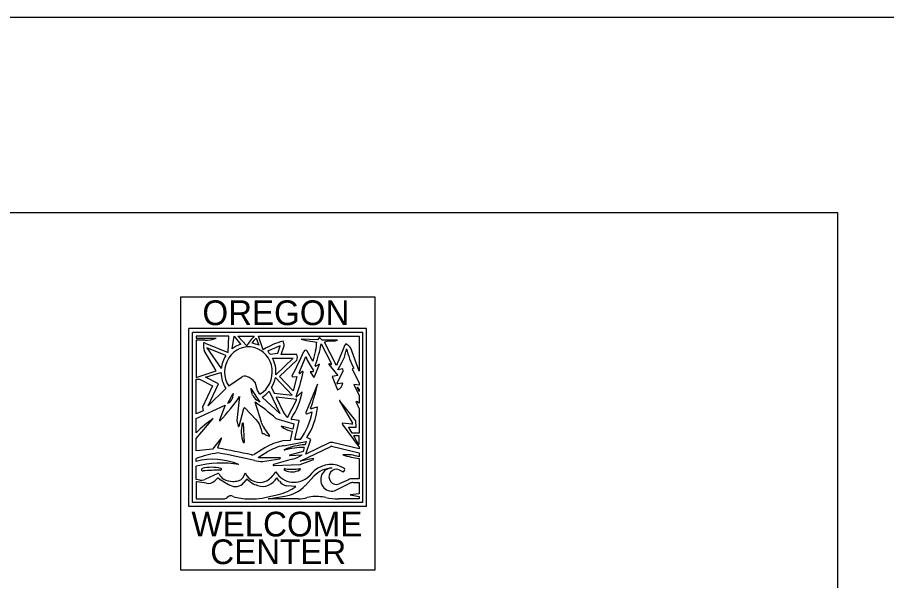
# Model space of a CAD drawing. Extents: x 42133 to 45533, y 41351 to 47951.
# Drawn here: x 43598.6 to 43820.8, y 47807.4 to 47951.4 of the extents above; entities that cross this region are included whole.
import ezdxf

# ---------------------------------------------------------------- set-up
doc = ezdxf.new("R2010")
doc.units = 0
for name, color, linetype in [('#plot_shape', 7, 'Continuous'), ('P_ODOT_PLAN_Border', 7, 'Continuous'), ('P_TRAF_SIGN_SignDetails', 7, 'Continuous')]:
    doc.layers.add(name, color=color, linetype=linetype)

msp = doc.modelspace()

# ---------------------------------------------------------------- linework, layer by layer
at = {"layer": '#plot_shape'}
msp.add_lwpolyline([(42133.34, 46851.35), (43833.34, 46851.35), (43833.34, 47951.35), (42133.34, 47951.35)], close=True, dxfattribs=at)
at = {"layer": 'P_ODOT_PLAN_Border'}
msp.add_lwpolyline([(42208.34, 46901.35), (43808.34, 46901.35), (43808.34, 47901.35), (42208.34, 47901.35)], close=True, dxfattribs=at)
at = {"layer": 'P_TRAF_SIGN_SignDetails'}
for p, q in [((43640.37, 47879.94), (43689.97, 47879.94)), ((43640.37, 47810.01), (43640.37, 47879.94)), ((43689.97, 47879.94), (43689.97, 47810.01)), ((43687.87, 47871.78), (43642.43, 47871.78)), ((43642.43, 47826.34), (43642.43, 47871.78)), ((43686.94, 47870.8), (43643.36, 47870.8)), ((43643.36, 47827.32), (43643.36, 47870.8)), ((43686.94, 47827.32), (43686.94, 47870.8)), ((43687.87, 47826.34), (43687.87, 47871.78)), ((43652.63, 47869.82), (43644.28, 47869.82)), ((43644.28, 47869.82), (43644.28, 47869.34)), ((43644.28, 47869.34), (43649.39, 47869.34)), ((43646.49, 47868.85), (43644.28, 47868.85)), ((43644.28, 47868.85), (43644.28, 47859.32)), ((43652.53, 47865.68), (43652.63, 47869.82)), ((43653.48, 47866.63), (43654.02, 47869.82)), ((43654.02, 47869.82), (43655.68, 47867.79)), ((43657.27, 47867.38), (43654.95, 47869.82)), ((43654.95, 47869.82), (43659.12, 47869.82)), ((43659.69, 47869.39), (43660.31, 47867.55)), ((43661.44, 47866.41), (43660.28, 47869.82)), ((43660.28, 47869.82), (43686.02, 47869.82)), ((43675.35, 47868.92), (43671.18, 47869.1)), ((43672.5, 47868.76), (43675.12, 47868.36)), ((43675.66, 47869.36), (43675.35, 47868.92)), ((43676.51, 47868.85), (43676.02, 47869.39)), ((43680.46, 47868.8), (43676.51, 47868.85)), ((43679.53, 47868.61), (43680.46, 47868.8)), ((43686.02, 47869.82), (43686.02, 47860.91)), ((43649.38, 47861.03), (43646.37, 47866.16)), ((43646.6, 47868.11), (43652.53, 47865.68)), ((43647.03, 47866.89), (43650.71, 47861.61)), ((43651.89, 47864.89), (43647.03, 47866.89)), ((43665.2, 47865.5), (43665.79, 47867.37)), ((43665.79, 47867.37), (43665.79, 47867.37)), ((43666.08, 47865.19), (43666.77, 47867.38)), ((43674.86, 47866.2), (43674.11, 47863.45)), ((43676.28, 47867.87), (43678.91, 47862.8)), ((43680.17, 47862.39), (43677.09, 47868.34)), ((43682.05, 47866.95), (43680.17, 47862.39)), ((43682.62, 47865.92), (43682.77, 47866.65)), ((43686.02, 47860.91), (43683.81, 47866.77)), ((43663.22, 47865.23), (43665.2, 47865.5)), ((43663.86, 47864.2), (43669.15, 47864.2)), ((43669.15, 47864.2), (43664.67, 47859.99)), ((43670.02, 47865.19), (43666.08, 47865.19)), ((43670.65, 47860.46), (43672.33, 47864.7)), ((43674.11, 47863.45), (43672.67, 47866.03)), ((43665.62, 47859.57), (43670.02, 47863.71)), ((43675.82, 47862.74), (43674.94, 47862.19)), ((43678.22, 47862.6), (43680.57, 47859.81)), ((43678.76, 47862.62), (43678.36, 47862.8)), ((43680.57, 47861.27), (43681.59, 47863.15)), ((43644.28, 47859.32), (43649.38, 47861.03)), ((43646.73, 47859.37), (43650.65, 47860.58)), ((43669.09, 47855.9), (43665.62, 47859.57)), ((43670.02, 47859.57), (43669.09, 47855.9)), ((43669.14, 47859.46), (43670.02, 47859.57)), ((43671.48, 47860.82), (43670.82, 47860.31)), ((43674.12, 47860.78), (43673.49, 47860.78)), ((43673.49, 47860.78), (43674.42, 47859.32)), ((43680.57, 47859.81), (43679.06, 47859.57)), ((43679.06, 47859.57), (43680.45, 47856.15)), ((43680.32, 47857.82), (43681.93, 47861.02)), ((43681.84, 47861.52), (43680.57, 47861.27)), ((43681.93, 47861.02), (43681.84, 47861.52)), ((43684.62, 47861.66), (43684.16, 47861.52)), ((43684.16, 47861.52), (43686.02, 47857.85)), ((43644.28, 47850.04), (43644.28, 47858.83)), ((43644.28, 47858.83), (43645.14, 47858.83)), ((43645.14, 47858.83), (43648.46, 47857.13)), ((43650.02, 47857.68), (43646.73, 47859.37)), ((43647.36, 47852.07), (43650.02, 47857.68)), ((43655.88, 47859.32), (43652.62, 47857.1)), ((43660, 47855.97), (43659.36, 47858.1)), ((43668.82, 47854.81), (43664.58, 47859.28)), ((43664.58, 47859.28), (43664.58, 47859.28)), ((43675.35, 47857.61), (43672.32, 47850.32)), ((43681.84, 47857.85), (43680.44, 47857.65)), ((43686.02, 47857.37), (43684.62, 47857.49)), ((43684.62, 47857.49), (43686.02, 47854.68)), ((43686.02, 47857.85), (43686.02, 47857.37)), ((43648.46, 47857.13), (43645.91, 47851.74)), ((43651.91, 47856.46), (43647.36, 47852.07)), ((43652.4, 47852.72), (43653.79, 47855.17)), ((43653.79, 47855.17), (43653.54, 47853.88)), ((43658.25, 47856.45), (43660.57, 47853.01)), ((43658.74, 47854.9), (43658.25, 47856.45)), ((43660.61, 47855.06), (43660, 47855.97)), ((43662.98, 47855.82), (43665.71, 47850.09)), ((43662.98, 47855.82), (43662.98, 47855.82)), ((43663.6, 47856.7), (43664.27, 47855.28)), ((43664.27, 47855.28), (43668.82, 47854.81)), ((43671.41, 47855.66), (43670, 47854.38)), ((43686.02, 47855.74), (43685.51, 47856.75)), ((43685.55, 47856.77), (43686.02, 47856.23)), ((43686.02, 47856.23), (43686.02, 47855.74)), ((43655.41, 47854.44), (43654.72, 47848.33)), ((43660.97, 47847.86), (43659.36, 47852.97)), ((43665.71, 47850.09), (43661.18, 47854.27)), ((43670.03, 47853.7), (43664.77, 47854.25)), ((43664.77, 47854.25), (43666.54, 47850.53)), ((43667.7, 47849.06), (43670.03, 47853.7)), ((43680.97, 47853.29), (43684.25, 47847.6)), ((43685.09, 47848.21), (43681.08, 47853.37)), ((43685.18, 47853.01), (43686.02, 47851.26)), ((43686.02, 47852.72), (43685.27, 47853.12)), ((43686.02, 47854.68), (43686.02, 47852.72)), ((43644.28, 47848.81), (43651.7, 47852.23)), ((43646.14, 47850.77), (43644.28, 47850.04)), ((43645.91, 47851.74), (43646.14, 47850.77)), ((43651.7, 47852.23), (43650.29, 47848.39)), ((43655.3, 47846.83), (43656.47, 47851.34)), ((43656.85, 47851.45), (43659.64, 47848.51)), ((43675.19, 47851.7), (43673.72, 47851.32)), ((43686.02, 47851.26), (43686.02, 47845.03)), ((43644.28, 47843.69), (43648.69, 47848.81)), ((43644.28, 47845.16), (43644.28, 47848.81)), ((43664.69, 47848.81), (43669.32, 47847.47)), ((43670.58, 47848.34), (43668.81, 47848.53)), ((43672.62, 47850), (43673.96, 47850.53)), ((43654.72, 47848.33), (43655.07, 47846.83)), ((43656.34, 47847.6), (43656.58, 47842.7)), ((43660.83, 47846.34), (43661.21, 47844.91)), ((43663.08, 47844.5), (43661.67, 47846.47)), ((43668.99, 47846.11), (43666.08, 47846.86)), ((43669.32, 47847.47), (43668.99, 47846.11)), ((43669.55, 47843.44), (43670.68, 47848.19)), ((43681.73, 47847.6), (43681.61, 47847.35)), ((43681.61, 47847.35), (43686.02, 47841.48)), ((43684.12, 47847.37), (43681.73, 47847.6)), ((43684.16, 47845.03), (43683.3, 47846.51)), ((43683.36, 47846.62), (43685.21, 47846.62)), ((43685.21, 47846.62), (43685.09, 47848.21)), ((43662.03, 47844.62), (43662.95, 47844.31)), ((43668.87, 47845.59), (43668.31, 47843.2)), ((43673.61, 47843.44), (43672.61, 47843.93)), ((43686.02, 47845.03), (43684.16, 47845.03)), ((43684.58, 47844.31), (43685.76, 47842.29)), ((43686.02, 47844.42), (43684.64, 47844.42)), ((43686.02, 47842.37), (43686.02, 47844.42)), ((43644.28, 47840.51), (43644.28, 47843.69)), ((43650.7, 47843.79), (43648.46, 47841)), ((43649.87, 47841.43), (43650.81, 47843.72)), ((43668.31, 47843.2), (43666.44, 47843.07)), ((43666.64, 47841.87), (43672.45, 47842.95)), ((43670.99, 47843.44), (43669.55, 47843.44)), ((43672.45, 47842.95), (43672.18, 47842.1)), ((43672.38, 47839.71), (43673.61, 47843.44)), ((43678.34, 47842.57), (43672.38, 47839.71)), ((43678.94, 47841.7), (43686.02, 47840.02)), ((43686.02, 47841.03), (43679.15, 47842.66)), ((43648.46, 47841), (43644.28, 47840.51)), ((43661.9, 47841.33), (43659.12, 47839.65)), ((43660.27, 47838.93), (43662.47, 47840.28)), ((43671.64, 47840.39), (43668.19, 47839.48)), ((43668.21, 47839.34), (43671.41, 47839.53)), ((43670.94, 47837.95), (43678.72, 47841.68)), ((43671.95, 47841.37), (43671.64, 47840.39)), ((43686.02, 47841.48), (43686.02, 47841.03)), ((43686.02, 47840.02), (43686.02, 47839.05)), ((43644.28, 47837.82), (43644.28, 47838.55)), ((43659.24, 47838.11), (43659.24, 47838.11)), ((43660.31, 47838.8), (43660.27, 47838.93)), ((43665.71, 47838.8), (43660.31, 47838.8)), ((43661.28, 47837.85), (43665.73, 47838.51)), ((43668.89, 47838.39), (43664.05, 47837.03)), ((43674.21, 47838.55), (43670.94, 47837.95)), ((43670.94, 47837.04), (43674.27, 47838.32)), ((43686.02, 47838.56), (43686.02, 47833.43)), ((43644.28, 47833.19), (43644.28, 47836.6)), ((43645.88, 47836.05), (43645.88, 47836.05)), ((43645.88, 47836.05), (43645.88, 47836.05)), ((43664.09, 47836.79), (43670.94, 47837.04)), ((43680.88, 47835.66), (43681.85, 47835.14)), ((43682.27, 47836), (43681.41, 47836.48)), ((43645.23, 47833.03), (43644.28, 47833.19)), ((43649.87, 47834.79), (43646.52, 47833.21)), ((43649.73, 47833.54), (43649.06, 47832.85)), ((43657.27, 47833.43), (43656.48, 47832.43)), ((43665.57, 47832.81), (43664.93, 47833.67)), ((43672.22, 47831.71), (43674.42, 47834.04)), ((43673.76, 47834.72), (43673.16, 47834.08)), ((43683.22, 47833.15), (43680.84, 47832.08)), ((43686.02, 47833.43), (43684.41, 47833.43)), ((43644.28, 47832.41), (43644.28, 47828.29)), ((43646.97, 47832.26), (43644.55, 47832.65)), ((43646.97, 47832.26), (43646.97, 47832.26)), ((43669.78, 47831.47), (43667.41, 47831.58)), ((43680.05, 47830.51), (43683.62, 47832.27)), ((43684.41, 47832.45), (43686.02, 47832.45)), ((43686.02, 47832.45), (43686.02, 47829.52)), ((43661.88, 47828.62), (43665.38, 47829.4)), ((43662.68, 47828.29), (43666.99, 47828.95)), ((43677.47, 47828.59), (43676.61, 47828.76)), ((43686.02, 47829.52), (43683.69, 47829.27)), ((43683.69, 47829.27), (43686.02, 47828.91)), ((43686.02, 47828.91), (43686.02, 47828.29)), ((43687.87, 47826.34), (43642.43, 47826.34)), ((43686.94, 47827.32), (43643.36, 47827.32)), ((43644.28, 47828.29), (43651.25, 47828.28)), ((43657.73, 47828.29), (43658.99, 47828.29)), ((43670.42, 47828.29), (43662.68, 47828.29)), ((43686.02, 47828.29), (43680.68, 47828.29)), ((43689.97, 47810.01), (43640.37, 47810.01))]:
    msp.add_line(p, q, dxfattribs=at)
for centre, major_axis, start_param, end_param in [((43647.06, 47874.78), (0, -5.96), 6.182903, 6.707041), ((43667.19, 47861.02), (0, 12.24), 0.767926, 1.024184), ((43667.19, 47861.02), (0, 11.51), 0.756959, 0.914749), ((43671.66, 47847.83), (0, 21.47), 0.254026, 0.525465), ((43665.07, 47867.67), (0, -1.81), 1.412931, 2.120652), ((43673.19, 47874.84), (0, -6.12), 5.929904, 6.165333), ((43668.04, 47868.21), (0, -7.46), 1.298133, 1.591226), ((43675.85, 47869.22), (0, 0.244), 5.480892, 7.209628), ((43679.4, 47857.38), (0, 11.23), 6.271318, 6.501216), ((43649.85, 47867.52), (0, 3.91), 1.479235, 1.926314), ((43646.43, 47867.89), (0, 0.289), 5.590301, 7.894387), ((43657.68, 47860.69), (0, 6.43), 3.643657, 8.44764), ((43657.68, 47860.69), (0, 7.4), 0.287599, 0.640516), ((43657.68, 47860.69), (0, 7.4), 5.898808, 6.160459), ((43671.66, 47847.83), (0, 20.49), 0.306603, 0.484296), ((43672.27, 47865.78), (0, 0.489), 5.245271, 7.455558), ((43642.07, 47875.2), (0, -36.78), 1.213437, 1.370117), ((43684.11, 47866.33), (0, 2.26), 0.819938, 1.291294), ((43681.65, 47865.36), (0, 2.68), 5.267026, 5.927886), ((43701.22, 47871.39), (0, -20.02), 4.951253, 5.21987), ((43657.68, 47860.69), (0, 7.4), 0.967679, 1.446928), ((43657.68, 47860.69), (0, 7.4), 5.372569, 5.505763), ((43657.68, 47860.69), (0, 7.4), 4.617518, 5.207188), ((43615.79, 47892.21), (0, -64.63), 1.045694, 1.152752), ((43668.95, 47864.45), (0, -1.34), 0.991794, 2.149799), ((43681.97, 47868.32), (0, -10.78), 5.055559, 5.435041), ((43673.56, 47868.04), (0, -9.77), 1.047308, 1.352492), ((43654.69, 47870.26), (0, -23.5), 1.086641, 1.245169), ((43674.88, 47862.29), (0, -0.122), 4.35503, 6.823605), ((43678.31, 47862.68), (0, -0.122), 2.761401, 5.436773), ((43678.8, 47862.74), (0, -0.122), 5.902679, 8.353018), ((43657.68, 47860.69), (0, 7.4), 1.586192, 2.178805), ((43656.76, 47858.26), (0, 1.41), 5.895145, 7.001522), ((43655.84, 47854.93), (0, 4.87), 5.420666, 5.969699), ((43669.02, 47859.66), (0, -0.232), 3.9907, 6.847866), ((43634.06, 47869.16), (0, -40.51), 1.19952, 1.359899), ((43670.75, 47860.41), (0, 0.122), 1.172127, 3.770389), ((43671.54, 47860.72), (0, 0.122), 4.417619, 6.911842), ((43674.12, 47861.03), (0, -0.244), 0, 2.293448), ((43657.68, 47860.69), (0, 7.4), 4.143269, 4.520318), ((43638.38, 47866.12), (0, -39.87), 1.194834, 1.355732), ((43680.43, 47857.77), (0, 0.122), 1.083848, 3.283117), ((43679.76, 47858.25), (0, -2.22), 0.330778, 1.393562), ((43657.68, 47860.69), (0, 7.4), 3.663733, 3.995679), ((43656.25, 47858.56), (0, -16.24), 0.934594, 1.390811), ((43685.53, 47856.76), (0, 0.0244), 5.437444, 8.335084), ((43612.86, 47886.94), (0, -55.38), 0.797603, 0.943535), ((43651.42, 47855), (0, -2.5), 0.42591, 1.104739), ((43660.94, 47855.67), (0, 2.44), 1.892445, 2.578154), ((43634.91, 47812.24), (0, 48.19), 5.574118, 5.719232), ((43634.91, 47812.24), (0, 48.92), 5.697659, 5.719746), ((43669.95, 47854.44), (0, -0.0733), 4.341113, 6.991812), ((43681.03, 47853.33), (0, -0.0733), 2.255317, 5.257994), ((43685.24, 47853.05), (0, -0.0733), 2.677945, 5.176424), ((43656.69, 47851.28), (0, 0.244), 5.497787, 7.587875), ((43658.65, 47853.8), (0, -17.72), 0.979974, 1.444655), ((43673.69, 47851.44), (0, -0.122), 4.336427, 6.528164), ((43675.21, 47851.59), (0, -0.122), 1.444655, 3.386571), ((43666.82, 47819.85), (0, 34.7), 0.58298, 0.753599), ((43650.39, 47848.35), (0, -0.122), 4.341498, 7.080789), ((43656.36, 47845.06), (0, 4.89), 4.978457, 5.497787), ((43670.75, 47852.98), (0, -5.07), 5.218003, 5.596251), ((43668.83, 47848.77), (0, -0.244), 4.076187, 6.183646), ((43658.34, 47853.57), (0, -16.74), 0.9213, 1.3882), ((43672.54, 47850.23), (0, 0.244), 1.158431, 3.500436), ((43655.18, 47846.86), (0, -0.122), 4.957235, 7.587412), ((43663.26, 47845.47), (0, 7.83), 1.300951, 1.928012), ((43656.22, 47847.54), (0, 0.133), 5.103465, 7.760998), ((43665.37, 47849.41), (0, -4.89), 5.034289, 5.359162), ((43669.3, 47850.68), (0, -5.11), 5.555593, 6.194057), ((43670.57, 47848.22), (0, 0.122), 4.467151, 6.183628), ((43683.36, 47846.54), (0, 0.0733), 0, 2.122628), ((43684.13, 47847.52), (0, -0.147), 6.196383, 8.399746), ((43661.4, 47844.06), (0, 0.871), 5.408616, 6.516503), ((43662.98, 47844.43), (0, 0.122), 2.826777, 5.359699), ((43684.64, 47844.35), (0, 0.0733), 0, 2.122371), ((43650.75, 47843.74), (0, 0.0733), 4.298922, 7.151703), ((43656.44, 47842.78), (0, -0.156), 5.016265, 7.392242), ((43668.85, 47828.64), (0, 14.66), 0.174535, 0.523639), ((43668.85, 47828.64), (0, 13.44), 0.174535, 0.523639), ((43672.67, 47826.61), (0, 15.49), 0.033623, 0.405596), ((43678.86, 47841.35), (0, 1.34), 6.060898, 6.711157), ((43678.86, 47841.35), (0, 0.366), 6.060898, 6.711157), ((43685.87, 47842.37), (0, -0.147), 5.264058, 7.853982), ((43653.3, 47812.92), (0, 27.34), 0.133673, 0.355147), ((43649.99, 47841.37), (0, 0.147), 1.157277, 2.969964), ((43603.4, 47558.12), (0, 286.11), 6.076022, 6.111269), ((43603.4, 47558.12), (0, 287.33), 6.07985, 6.111557), ((43658.65, 47840.49), (0, 0.977), 2.938258, 3.665065), ((43666.91, 47840.79), (0, 0.0733), 0.486494, 3.425581), ((43671.33, 47824.82), (0, 16.56), 6.243696, 6.567174), ((43668.21, 47839.41), (0, -0.0733), 3.386571, 6.342042), ((43666.69, 47847.47), (0, -9.36), 0.249356, 0.559429), ((43682.69, 47827.55), (0, 12.01), 5.987317, 6.357739), ((43690.34, 47869.46), (0, -31.24), 5.992351, 6.136682), ((43648.63, 47819.66), (0, 18.73), 5.905493, 6.530001), ((43650.89, 47807.03), (0, 30.38), 6.133745, 6.514283), ((43661.41, 47847.87), (0, -10.03), 6.053166, 6.268013), ((43660.31, 47838.87), (0, 0.0733), 0.523984, 3.141593), ((43665.71, 47838.65), (0, 0.147), 3.281269, 6.283185), ((43678.75, 47829.96), (0, 7.1), 5.877977, 7.118356), ((43674.23, 47838.43), (0, 0.122), 3.490606, 6.457635), ((43645.97, 47835.74), (0, 0.322), 0.295256, 3.436272), ((43648.27, 47825.38), (0, 10.96), 6.057312, 6.514943), ((43659.25, 47565.47), (0, 270.32), 0.034139, 0.051445), ((43650.57, 47835.84), (0, 0.223), 2.809617, 6.120758), ((43656.82, 47841.68), (0, -10.55), 0.588306, 0.904657), ((43664.08, 47836.91), (0, 0.122), 0.261861, 3.176501), ((43669.35, 47838.36), (0, 5.86), 2.149325, 3.895523), ((43667, 47835.79), (0, 0.211), 5.537761, 9.438543), ((43668.82, 47839.94), (0, -4.77), 5.869705, 6.747308), ((43668.78, 47852.95), (0, -17.1), 6.181187, 6.40773), ((43670.81, 47835.83), (0, 0.156), 3.390643, 6.337237), ((43679.08, 47829.28), (0, 6.84), 0.001103, 0.801888), ((43678.93, 47833.19), (0, 2.93), 6.231063, 9.838851), ((43680.12, 47833.88), (0, 1.95), 5.862773, 9.825222), ((43681.61, 47835.82), (0, 0.721), 3.49205, 4.980462), ((43645.57, 47835.45), (0, -2.44), 6.132405, 6.702225), ((43647.48, 47834.64), (0, 2.44), 2.919863, 3.891011), ((43649.89, 47833.36), (0, 0.244), 5.759874, 7.068583), ((43649.96, 47834.56), (0, 0.244), 5.142916, 6.702033), ((43662.09, 47852.06), (0, -22.45), 5.679479, 5.839715), ((43652.7, 47835.89), (0, 2.93), 2.001324, 2.641211), ((43653.5, 47837.42), (0, -4.68), 5.781631, 6.325414), ((43653.91, 47837.81), (0, -5.08), 6.235762, 6.526778), ((43654.54, 47835.23), (0, -2.41), 0.236694, 1.447046), ((43660.56, 47836.86), (0, 4.4), 2.024785, 3.592161), ((43661.4, 47837.41), (0, -5.9), 5.453317, 6.032588), ((43661.32, 47835.87), (0, 4.4), 2.822755, 4.186902), ((43667.86, 47834.48), (0, 2.93), 2.17608, 2.98158), ((43684.4, 47830.49), (0, 2.93), 0, 0.437314), ((43644.51, 47832.41), (0, -0.244), 2.990709, 4.712389), ((43654.35, 47834.32), (0, -2.93), 5.759603, 7.155941), ((43663, 47841.24), (0, -12.1), 0.209012, 0.631188), ((43665.66, 47838.63), (0, -9.77), 0.144178, 0.785398), ((43684.4, 47830.49), (0, 1.95), 0, 0.437314), ((43651.28, 47829.75), (0, 1.47), 3.120406, 3.872228), ((43653.13, 47827.56), (0, 1.47), 5.839613, 7.013276), ((43657.42, 47841.23), (0, -12.93), 5.978056, 6.30874), ((43658.99, 47842.95), (0, -14.66), 0, 0.209609), ((43670.42, 47838.07), (0, -9.77), 0, 0.249291), ((43674.99, 47819.13), (0, -9.77), 2.966965, 3.390884), ((43680.68, 47847.84), (0, -19.54), 6.108769, 6.283185)]:
    msp.add_ellipse(centre, major_axis=major_axis, ratio=0.948983, start_param=start_param, end_param=end_param, dxfattribs=at)

# ---------------------------------------------------------------- texts
for s, p in [('OREGON', (43645.91, 47872.69)), ('WELCOME', (43643.1, 47818.66)), ('CENTER', (43647.91, 47811.58))]:
    msp.add_text(s, height=6.322, dxfattribs=at).set_placement(p)

doc.saveas('drawing.dxf')
